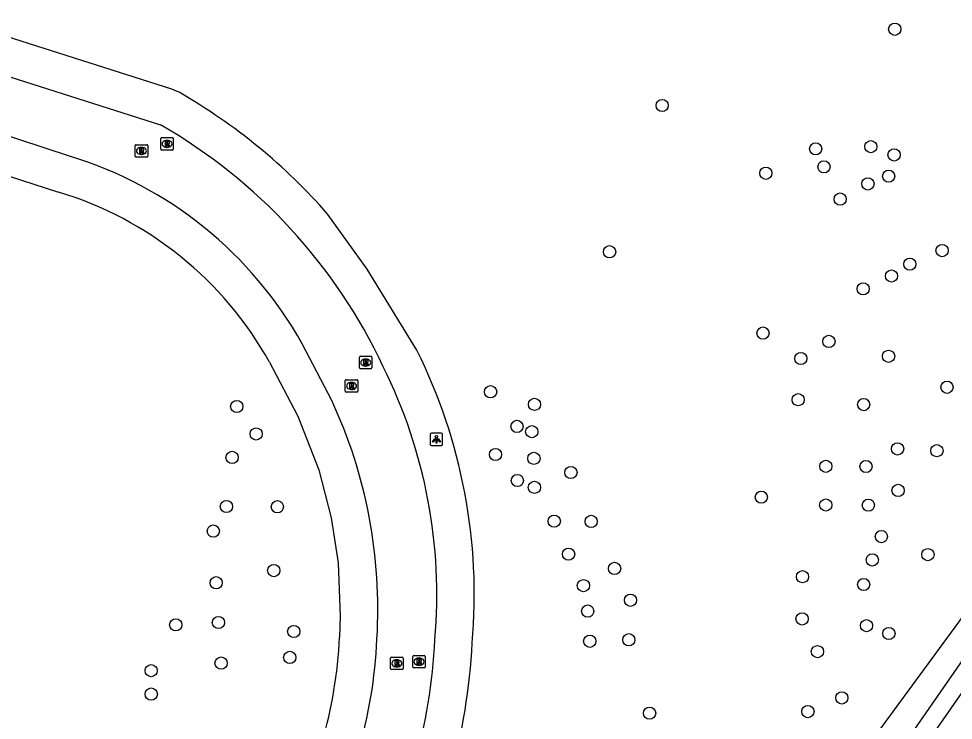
# Model space of a CAD drawing. Extents: x 155275 to 156263, y 382654 to 383635.
# Drawn here: x 155924.7 to 155999.5, y 382776 to 382832.2 of the extents above; entities that cross this region are included whole.
import ezdxf

# ---------------------------------------------------------------- set-up
doc = ezdxf.new("R2010")
doc.units = 0
for name, color, linetype in [('IMGEO_Boom', 7, 'Continuous'), ('IMGEO_Groenvoorziening', 7, 'Continuous'), ('IMGEO_Lichtpunt', 7, 'Continuous'), ('IMGEO_Loofbos', 7, 'Continuous'), ('IMGEO_Rijbaan_lokaal_gesloten', 7, 'Continuous'), ('IMGEO_Rioolput', 7, 'Continuous'), ('IMGEO_Waterloop', 7, 'Continuous')]:
    doc.layers.add(name, color=color, linetype=linetype)

msp = doc.modelspace()

# ---------------------------------------------------------------- linework, layer by layer
at = {"layer": 'IMGEO_Boom'}
for centre in [(155994.853, 382831.381), (155976.235, 382825.271), (155988.524, 382821.808), (155992.938, 382821.978), (155994.8, 382821.315), (155989.189, 382820.361), (155984.531, 382819.849), (155994.368, 382819.611), (155992.71, 382818.992), (155990.485, 382817.78), (155972.023, 382813.562), (155998.644, 382813.658), (155996.059, 382812.564), (155994.6, 382811.62), (155992.324, 382810.591), (155984.306, 382807.05), (155989.587, 382806.384), (155994.363, 382805.191), (155987.334, 382805.014), (155962.492, 382802.355), (155999.04, 382802.714), (155966.01, 382801.343), (155987.125, 382801.716), (155992.368, 382801.326), (155942.164, 382801.17), (155964.607, 382799.576), (155965.789, 382799.155), (155943.724, 382798.971), (155995.081, 382797.773), (155998.234, 382797.631), (155941.793, 382797.094), (155962.888, 382797.329), (155965.964, 382797.017), (155989.334, 382796.38), (155992.553, 382796.366), (155968.926, 382795.89), (155964.637, 382795.246), (155966.001, 382794.696), (155984.172, 382793.913), (155995.121, 382794.452), (155941.336, 382793.159), (155945.418, 382793.142), (155989.332, 382793.283), (155992.743, 382793.269), (155967.592, 382791.984), (155970.542, 382791.97), (155940.289, 382791.195), (155993.783, 382790.753), (155968.74, 382789.343), (155997.512, 382789.309), (155993.058, 382788.882), (155945.128, 382788.031), (155972.42, 382788.203), (155940.521, 382787.057), (155987.472, 382787.542), (155969.926, 382786.825), (155992.368, 382786.921), (155973.7, 382785.653), (155970.269, 382784.789), (155987.435, 382784.159), (155937.281, 382783.688), (155940.698, 382783.873), (155992.597, 382783.621), (155946.731, 382783.151), (155994.388, 382782.993), (155970.433, 382782.37), (155973.558, 382782.492), (155946.411, 382781.078), (155988.665, 382781.541), (155940.909, 382780.626), (155935.315, 382780.017), (155935.322, 382778.141), (155990.619, 382777.833), (155975.225, 382776.618), (155987.903, 382776.738)]:
    msp.add_circle(centre, 0.489, dxfattribs=at)
at = {"layer": 'IMGEO_Groenvoorziening'}
for points in [[(155652.29, 382902.36), (155656.639, 382906.458), (155679.369, 382899.349), (155872.41, 382836.457), (155897.748, 382828.117), (155927.902, 382818.345)], [(155944.788, 382804.723), (155947.049, 382800.4), (155948.727, 382796.094), (155949.726, 382792.258), (155950.276, 382788.641), (155950.459, 382784.369), (155950.395, 382782.692)]]:
    msp.add_lwpolyline(points, dxfattribs=at)
for centre, radius, start, end in [((155919.505, 382790.658), 28.932, 29.08621, 73.12729), ((155914.089, 382784.339), 36.343, 330.3574, 357.40266)]:
    msp.add_arc(centre, radius, start, end, dxfattribs=at)
at = {"layer": 'IMGEO_Lichtpunt'}
for p, q in [((155957.658, 382798.949), (155957.658, 382798.142)), ((155957.658, 382798.949), (155957.658, 382798.142)), ((155958.56, 382799.044), (155957.752, 382799.044)), ((155958.56, 382799.044), (155957.752, 382799.044)), ((155958.654, 382798.142), (155958.654, 382798.949)), ((155958.654, 382798.142), (155958.654, 382798.949)), ((155957.752, 382798.048), (155958.56, 382798.048)), ((155957.752, 382798.048), (155958.56, 382798.048))]:
    msp.add_line(p, q, dxfattribs=at)
for points in [[(155958.032, 382798.613), (155958.071, 382798.585), (155957.883, 382798.323), (155957.845, 382798.35), (155958.032, 382798.613)], [(155958.134, 382798.565), (155958.181, 382798.565), (155958.181, 382798.243), (155958.134, 382798.243), (155958.134, 382798.565)], [(155958.244, 382798.585), (155958.282, 382798.612), (155958.469, 382798.35), (155958.43, 382798.322), (155958.244, 382798.585)]]:
    msp.add_lwpolyline(points, dxfattribs=at)
msp.add_circle((155958.157, 382798.747), 0.0994, dxfattribs=at)
for centre, start, end in [((155957.752, 382798.949), 90, 180), ((155957.752, 382798.949), 90, 180), ((155958.56, 382798.949), 0, 90), ((155958.56, 382798.949), 0, 90), ((155957.752, 382798.142), 180, 270), ((155957.752, 382798.142), 180, 270), ((155958.56, 382798.142), 270, 0), ((155958.56, 382798.142), 270, 360)]:
    msp.add_arc(centre, 0.0946, start, end, dxfattribs=at)
at = {"layer": 'IMGEO_Loofbos'}
for points in [[(155937.541, 382826.332), (155936.958, 382826.589), (155920.684, 382831.77), (155660.436, 382916.637), (155650.027, 382919.992), (155641.261, 382922.57), (155632.466, 382925.283), (155625.045, 382928.281)], [(155934.35, 382725.505), (155936.692, 382725.864), (155940.946, 382726.618), (155945.166, 382727.826), (155948.196, 382728.914), (155951.784, 382730.315), (155954.364, 382731.6), (155958.769, 382734.001), (155962.634, 382736.652), (155965.967, 382739.079), (155968.671, 382741.394), (155972.439, 382745.646), (155978.599, 382754.24), (155980.796, 382757.16), (155986.725, 382765.837), (156000, 382783.894), (156054.965, 382863.418), (156055.977, 382865.399), (156058.076, 382870.033)], [(155956.589, 382805.675), (155952.606, 382812.155), (155949.47, 382816.557)]]:
    msp.add_lwpolyline(points, dxfattribs=at)
for centre, radius, start, end in [((155914.277, 382785.775), 46.756, 41.1748, 60.16065), ((155917.2, 382786.09), 43.989, 354.97206, 26.43722), ((155914.114, 382784.531), 46.962, 330.80925, 357.19717)]:
    msp.add_arc(centre, radius, start, end, dxfattribs=at)
at = {"layer": 'IMGEO_Rijbaan_lokaal_gesloten'}
for points in [[(155642.872, 382919.148), (155649.107, 382917.137), (155659.516, 382913.782), (155681.378, 382906.655), (155707.492, 382898.143), (155734, 382889.508), (155762.271, 382880.46), (155792.38, 382870.456), (155818.814, 382861.879), (155845.361, 382853.249), (155875.166, 382843.61), (155900.261, 382835.383), (155919.774, 382828.911), (155936.048, 382823.73)], [(155928.773, 382821.216), (155916.644, 382825.19), (155898.686, 382830.967), (155873.348, 382839.307), (155843.892, 382848.855), (155819.086, 382856.936), (155790.926, 382865.936), (155762.085, 382875.538)], [(155949.77, 382801.663), (155947.41, 382806.181)]]:
    msp.add_lwpolyline(points, dxfattribs=at)
for centre, radius, start, end in [((155914.252, 382785.745), 43.794, 25.124, 60.153), ((155919.509, 382790.664), 31.925, 29.08012, 73.13166), ((155917.197, 382786.091), 40.992, 354.97051, 26.43411), ((155913.736, 382784.935), 39.727, 356.56623, 24.90148), ((155914.077, 382784.343), 39.355, 330.36016, 357.39744), ((155914.072, 382784.548), 44.007, 330.81741, 357.32923)]:
    msp.add_arc(centre, radius, start, end, dxfattribs=at)
at = {"layer": 'IMGEO_Rioolput'}
for p, q in [((155934.032, 382821.209), (155934.032, 382822.061)), ((155934.107, 382822.135), (155934.959, 382822.135)), ((155935.033, 382822.061), (155935.033, 382821.209)), ((155936.084, 382821.777), (155936.084, 382822.629)), ((155936.159, 382822.703), (155937.011, 382822.703)), ((155936.572, 382822.483), (155936.597, 382822.483)), ((155937.085, 382822.629), (155937.085, 382821.777)), ((155934.543, 382821.355), (155934.518, 382821.355)), ((155934.52, 382821.915), (155934.545, 382821.915)), ((155937.011, 382821.703), (155936.159, 382821.703)), ((155936.595, 382821.923), (155936.57, 382821.923)), ((155934.959, 382821.135), (155934.107, 382821.135)), ((155951.99, 382804.267), (155951.99, 382805.119)), ((155952.065, 382805.193), (155952.917, 382805.193)), ((155952.478, 382804.973), (155952.503, 382804.973)), ((155952.991, 382805.119), (155952.991, 382804.267)), ((155952.917, 382804.193), (155952.065, 382804.193)), ((155952.501, 382804.413), (155952.476, 382804.413)), ((155950.931, 382803.315), (155951.783, 382803.315)), ((155950.856, 382802.389), (155950.856, 382803.241)), ((155951.367, 382802.535), (155951.342, 382802.535)), ((155951.344, 382803.095), (155951.369, 382803.095)), ((155951.857, 382803.241), (155951.857, 382802.389)), ((155951.783, 382802.315), (155950.931, 382802.315)), ((155954.485, 382780.176), (155954.485, 382781.028)), ((155954.56, 382781.102), (155955.412, 382781.102)), ((155954.973, 382780.882), (155954.998, 382780.882)), ((155955.486, 382781.028), (155955.486, 382780.176)), ((155956.259, 382780.31), (155956.259, 382781.162)), ((155956.334, 382781.236), (155957.186, 382781.236)), ((155956.747, 382781.016), (155956.772, 382781.016)), ((155957.26, 382781.162), (155957.26, 382780.31)), ((155955.412, 382780.102), (155954.56, 382780.102)), ((155954.996, 382780.322), (155954.971, 382780.322)), ((155957.186, 382780.236), (155956.334, 382780.236)), ((155956.77, 382780.456), (155956.745, 382780.456))]:
    msp.add_line(p, q, dxfattribs=at)
for points in [[(155934.032, 382821.209), (155934.032, 382822.061)], [(155934.107, 382822.135), (155934.959, 382822.135)], [(155935.033, 382822.061), (155935.033, 382821.209)], [(155936.084, 382821.777), (155936.084, 382822.629)], [(155936.159, 382822.703), (155937.011, 382822.703)], [(155936.673, 382822.401), (155936.421, 382822.403), (155936.421, 382822.003)], [(155936.421, 382822.003), (155936.545, 382822.003), (155936.545, 382822.165), (155936.556, 382822.165)], [(155936.599, 382822.322), (155936.545, 382822.322), (155936.545, 382822.241)], [(155936.545, 382822.241), (155936.597, 382822.241)], [(155936.603, 382822.136), (155936.674, 382822.003), (155936.814, 382822.003), (155936.749, 382822.129)], [(155937.085, 382822.629), (155937.085, 382821.777)], [(155934.621, 382821.833), (155934.369, 382821.835), (155934.369, 382821.435)], [(155934.369, 382821.435), (155934.493, 382821.435), (155934.493, 382821.597), (155934.504, 382821.597)], [(155934.547, 382821.754), (155934.493, 382821.754), (155934.493, 382821.673)], [(155934.493, 382821.673), (155934.545, 382821.673)], [(155934.551, 382821.568), (155934.622, 382821.435), (155934.762, 382821.435), (155934.697, 382821.561)], [(155937.011, 382821.703), (155936.159, 382821.703)], [(155934.959, 382821.135), (155934.107, 382821.135)], [(155951.99, 382804.267), (155951.99, 382805.119)], [(155952.065, 382805.193), (155952.917, 382805.193)], [(155952.579, 382804.891), (155952.327, 382804.893), (155952.327, 382804.493)], [(155952.505, 382804.812), (155952.451, 382804.812), (155952.451, 382804.731)], [(155952.991, 382805.119), (155952.991, 382804.267)], [(155952.917, 382804.193), (155952.065, 382804.193)], [(155952.327, 382804.493), (155952.451, 382804.493), (155952.451, 382804.655), (155952.462, 382804.655)], [(155952.451, 382804.731), (155952.503, 382804.731)], [(155952.509, 382804.626), (155952.58, 382804.493), (155952.72, 382804.493), (155952.655, 382804.619)], [(155950.931, 382803.315), (155951.783, 382803.315)], [(155950.856, 382802.389), (155950.856, 382803.241)], [(155951.445, 382803.013), (155951.193, 382803.015), (155951.193, 382802.615)], [(155951.193, 382802.615), (155951.317, 382802.615), (155951.317, 382802.777), (155951.328, 382802.777)], [(155951.371, 382802.934), (155951.317, 382802.934), (155951.317, 382802.853)], [(155951.317, 382802.853), (155951.369, 382802.853)], [(155951.375, 382802.748), (155951.446, 382802.615), (155951.586, 382802.615), (155951.521, 382802.741)], [(155951.857, 382803.241), (155951.857, 382802.389)], [(155951.783, 382802.315), (155950.931, 382802.315)], [(155954.485, 382780.176), (155954.485, 382781.028)], [(155954.56, 382781.102), (155955.412, 382781.102)], [(155955.486, 382781.028), (155955.486, 382780.176)], [(155956.259, 382780.31), (155956.259, 382781.162)], [(155956.334, 382781.236), (155957.186, 382781.236)], [(155956.848, 382780.934), (155956.596, 382780.936), (155956.596, 382780.536)], [(155956.774, 382780.855), (155956.72, 382780.855), (155956.72, 382780.774)], [(155957.26, 382781.162), (155957.26, 382780.31)], [(155955.412, 382780.102), (155954.56, 382780.102)], [(155955.074, 382780.8), (155954.822, 382780.802), (155954.822, 382780.402)], [(155954.822, 382780.402), (155954.946, 382780.402), (155954.946, 382780.564), (155954.957, 382780.564)], [(155955, 382780.721), (155954.946, 382780.721), (155954.946, 382780.64)], [(155954.946, 382780.64), (155954.998, 382780.64)], [(155955.004, 382780.535), (155955.075, 382780.402), (155955.215, 382780.402), (155955.15, 382780.528)], [(155957.186, 382780.236), (155956.334, 382780.236)], [(155956.596, 382780.536), (155956.72, 382780.536), (155956.72, 382780.698), (155956.731, 382780.698)], [(155956.72, 382780.774), (155956.772, 382780.774)], [(155956.778, 382780.669), (155956.849, 382780.536), (155956.989, 382780.536), (155956.924, 382780.662)]]:
    msp.add_lwpolyline(points, dxfattribs=at)
for centre, radius, start, end in [((155934.109, 382822.059), 0.0765, 91.55205, 178.44795), ((155934.109, 382822.059), 0.0765, 91.55205, 178.44795), ((155934.957, 382822.059), 0.0765, 1.55205, 88.44795), ((155934.957, 382822.059), 0.0765, 1.55205, 88.44795), ((155936.161, 382822.627), 0.0765, 91.55205, 178.44795), ((155936.161, 382822.627), 0.0765, 91.55205, 178.44795), ((155936.555, 382822.112), 0.0533, 26.02933, 88.69889), ((155936.581, 382822.43), 0.19, 274.7715, 282.96867), ((155936.605, 382822.226), 0.0964, 77.00612, 93.18647), ((155936.619, 382822.283), 0.0378, 276.66336, 79.67722), ((155936.672, 382822.291), 0.109, 350.36119, 89.41601), ((155936.67, 382822.291), 0.112, 277.58423, 350.98172), ((155936.654, 382822.076), 0.108, 29.51342, 73.79051), ((155937.009, 382822.627), 0.0765, 1.55205, 88.44795), ((155937.009, 382822.627), 0.0765, 1.55205, 88.44795), ((155934.503, 382821.544), 0.0533, 26.02933, 88.69889), ((155934.529, 382821.862), 0.19, 274.7715, 282.96867), ((155934.553, 382821.658), 0.0964, 77.00612, 93.18647), ((155934.567, 382821.715), 0.0378, 276.66336, 79.67722), ((155934.62, 382821.723), 0.109, 350.36119, 89.41601), ((155934.618, 382821.723), 0.112, 277.58423, 350.98172), ((155934.602, 382821.508), 0.108, 29.51342, 73.79051), ((155936.161, 382821.779), 0.0765, 181.55205, 268.44795), ((155936.161, 382821.779), 0.0765, 181.55205, 268.44795), ((155937.009, 382821.779), 0.0765, 271.55205, 358.44795), ((155937.009, 382821.779), 0.0765, 271.55205, 358.44795), ((155934.109, 382821.211), 0.0765, 181.55205, 268.44795), ((155934.109, 382821.211), 0.0765, 181.55205, 268.44795), ((155934.957, 382821.211), 0.0765, 271.55205, 358.44795), ((155934.957, 382821.211), 0.0765, 271.55205, 358.44795), ((155952.067, 382805.117), 0.0765, 91.55205, 178.44795), ((155952.067, 382805.117), 0.0765, 91.55205, 178.44795), ((155952.511, 382804.716), 0.0964, 77.00612, 93.18647), ((155952.525, 382804.773), 0.0378, 276.66336, 79.67722), ((155952.578, 382804.781), 0.109, 350.36119, 89.41601), ((155952.576, 382804.781), 0.112, 277.58423, 350.98172), ((155952.915, 382805.117), 0.0765, 1.55205, 88.44795), ((155952.915, 382805.117), 0.0765, 1.55205, 88.44795), ((155952.067, 382804.269), 0.0765, 181.55205, 268.44795), ((155952.067, 382804.269), 0.0765, 181.55205, 268.44795), ((155952.461, 382804.602), 0.0533, 26.02933, 88.69889), ((155952.487, 382804.92), 0.19, 274.7715, 282.96867), ((155952.56, 382804.566), 0.108, 29.51342, 73.79051), ((155952.915, 382804.269), 0.0765, 271.55205, 358.44795), ((155952.915, 382804.269), 0.0765, 271.55205, 358.44795), ((155950.933, 382803.239), 0.0765, 91.55205, 178.44795), ((155950.933, 382803.239), 0.0765, 91.55205, 178.44795), ((155951.781, 382803.239), 0.0765, 1.55205, 88.44795), ((155951.781, 382803.239), 0.0765, 1.55205, 88.44795), ((155951.327, 382802.724), 0.0533, 26.02933, 88.69889), ((155951.353, 382803.042), 0.19, 274.7715, 282.96867), ((155951.377, 382802.838), 0.0964, 77.00612, 93.18647), ((155951.391, 382802.895), 0.0378, 276.66336, 79.67722), ((155951.444, 382802.903), 0.109, 350.36119, 89.41601), ((155951.442, 382802.903), 0.112, 277.58423, 350.98172), ((155951.426, 382802.688), 0.108, 29.51342, 73.79051), ((155950.933, 382802.391), 0.0765, 181.55205, 268.44795), ((155950.933, 382802.391), 0.0765, 181.55205, 268.44795), ((155951.781, 382802.391), 0.0765, 271.55205, 358.44795), ((155951.781, 382802.391), 0.0765, 271.55205, 358.44795), ((155954.562, 382781.026), 0.0765, 91.55205, 178.44795), ((155954.562, 382781.026), 0.0765, 91.55205, 178.44795), ((155955.41, 382781.026), 0.0765, 1.55205, 88.44795), ((155955.41, 382781.026), 0.0765, 1.55205, 88.44795), ((155956.336, 382781.16), 0.0765, 91.55205, 178.44795), ((155956.336, 382781.16), 0.0765, 91.55205, 178.44795), ((155956.78, 382780.759), 0.0964, 77.00612, 93.18647), ((155956.794, 382780.816), 0.0378, 276.66336, 79.67722), ((155956.847, 382780.824), 0.109, 350.36119, 89.41601), ((155957.184, 382781.16), 0.0765, 1.55205, 88.44795), ((155957.184, 382781.16), 0.0765, 1.55205, 88.44795), ((155954.562, 382780.178), 0.0765, 181.55205, 268.44795), ((155954.562, 382780.178), 0.0765, 181.55205, 268.44795), ((155954.956, 382780.511), 0.0533, 26.02933, 88.69889), ((155954.982, 382780.829), 0.19, 274.7715, 282.96867), ((155955.006, 382780.625), 0.0964, 77.00612, 93.18647), ((155955.02, 382780.682), 0.0378, 276.66336, 79.67722), ((155955.073, 382780.69), 0.109, 350.36119, 89.41601), ((155955.071, 382780.69), 0.112, 277.58423, 350.98172), ((155955.055, 382780.475), 0.108, 29.51342, 73.79051), ((155955.41, 382780.178), 0.0765, 271.55205, 358.44795), ((155955.41, 382780.178), 0.0765, 271.55205, 358.44795), ((155956.336, 382780.312), 0.0765, 181.55205, 268.44795), ((155956.336, 382780.312), 0.0765, 181.55205, 268.44795), ((155956.73, 382780.645), 0.0533, 26.02933, 88.69889), ((155956.756, 382780.963), 0.19, 274.7715, 282.96867), ((155956.845, 382780.824), 0.112, 277.58423, 350.98172), ((155956.829, 382780.609), 0.108, 29.51342, 73.79051), ((155957.184, 382780.312), 0.0765, 271.55205, 358.44795), ((155957.184, 382780.312), 0.0765, 271.55205, 358.44795)]:
    msp.add_arc(centre, radius, start, end, dxfattribs=at)
for centre, major_axis, ratio, start_param, end_param in [((155936.571, 382822.203), (-0.387, 0.002), 0.722429, 4.712389, 7.853982), ((155936.596, 382822.203), (-0.39, 0.002), 0.717154, 1.570796, 4.712389), ((155934.519, 382821.635), (-0.387, 0.002), 0.722429, 4.712389, 7.853982), ((155934.544, 382821.635), (-0.39, 0.002), 0.717154, 1.570796, 4.712389), ((155952.477, 382804.693), (-0.387, 0.002), 0.722429, 4.712389, 7.853982), ((155952.502, 382804.693), (-0.39, 0.002), 0.717154, 1.570796, 4.712389), ((155951.343, 382802.815), (-0.387, 0.002), 0.722429, 4.712389, 7.853982), ((155951.368, 382802.815), (-0.39, 0.002), 0.717154, 1.570796, 4.712389), ((155954.972, 382780.602), (-0.387, 0.002), 0.722429, 4.712389, 7.853982), ((155954.997, 382780.602), (-0.39, 0.002), 0.717154, 1.570796, 4.712389), ((155956.746, 382780.736), (-0.387, 0.002), 0.722429, 4.712389, 7.853982), ((155956.771, 382780.736), (-0.39, 0.002), 0.717154, 1.570796, 4.712389)]:
    msp.add_ellipse(centre, major_axis=major_axis, ratio=ratio, start_param=start_param, end_param=end_param, dxfattribs=at)
at = {"layer": 'IMGEO_Waterloop'}
msp.add_lwpolyline([(155978.096, 382748.892), (156032.148, 382826.737), (156060.891, 382870.474), (156061.475, 382871.707), (156062.389, 382871.357), (156061.948, 382870.021), (156039.407, 382835.215), (156018.939, 382805.285), (156004.138, 382783.88), (155988.541, 382761.444), (155979.267, 382747.908)], dxfattribs=at)

doc.saveas('drawing.dxf')
